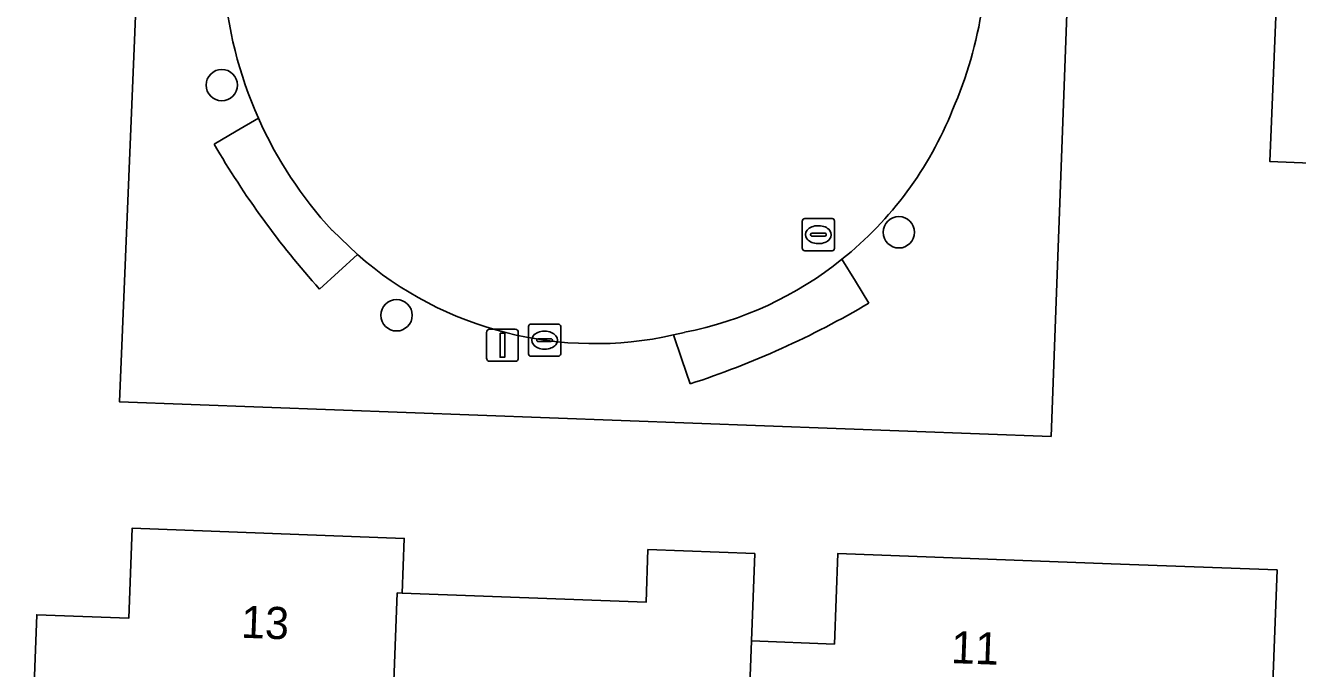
# Model space of a CAD drawing. Extents: x 160732 to 162107, y 387428 to 388479.
# Drawn here: x 161838.19 to 161877.79, y 387705.79 to 387725.82 of the extents above; entities that cross this region are included whole.
import ezdxf

# ---------------------------------------------------------------- set-up
doc = ezdxf.new("R2010")
doc.units = 0
for name, color, linetype in [('IMGEO_Boom', 7, 'Continuous'), ('IMGEO_Erf', 7, 'Continuous'), ('IMGEO_Kolk', 7, 'Continuous'), ('IMGEO_Lichtmast', 7, 'Continuous'), ('IMGEO_Pand', 7, 'Continuous'), ('IMGEO_Pand_nummerreeks', 7, 'Continuous'), ('IMGEO_Rijbaan_lokaal_open', 7, 'Continuous'), ('IMGEO_Rioolput', 7, 'Continuous'), ('IMGEO_Voetpad_open', 7, 'Continuous')]:
    doc.layers.add(name, color=color, linetype=linetype)

msp = doc.modelspace()

# ---------------------------------------------------------------- linework, layer by layer
at = {"layer": 'IMGEO_Boom'}
for centre in [(161844.304, 387723.959), (161865.376, 387719.377), (161849.743, 387716.793)]:
    msp.add_circle(centre, 0.489, dxfattribs=at)
at = {"layer": 'IMGEO_Erf'}
for points in [[(161781.371, 387760.885), (161791.01, 387758.554), (161825.713, 387750), (161871.084, 387739.066), (161870.112, 387713.019), (161841.124, 387714.098), (161841.98, 387734.877)], [(161885.282, 387721.24), (161876.926, 387721.578), (161877.251, 387729.616), (161875.748, 387729.677), (161875.887, 387733.121), (161878.574, 387733.013)], [(161838.229, 387699.047), (161838.547, 387707.471), (161841.413, 387707.363), (161841.518, 387710.165), (161849.982, 387709.845), (161849.918, 387708.145), (161857.507, 387707.858), (161857.568, 387709.497), (161860.892, 387709.371), (161860.789, 387706.654), (161863.371, 387706.556), (161863.478, 387709.381), (161871.989, 387709.059), (161877.148, 387708.864), (161876.943, 387703.455)]]:
    msp.add_lwpolyline(points, dxfattribs=at)
at = {"layer": 'IMGEO_Kolk'}
for p, q in [((161853.85, 387715.592), (161853.85, 387716.444)), ((161853.925, 387716.518), (161854.777, 387716.518)), ((161854.851, 387716.444), (161854.851, 387715.592)), ((161854.109, 387716.012), (161854.109, 387716.024)), ((161854.547, 387715.975), (161854.149, 387715.975)), ((161854.152, 387716.061), (161854.55, 387716.061)), ((161854.338, 387716.298), (161854.363, 387716.298)), ((161854.593, 387716.024), (161854.593, 387716.012)), ((161854.361, 387715.738), (161854.336, 387715.738)), ((161854.777, 387715.518), (161853.925, 387715.518))]:
    msp.add_line(p, q, dxfattribs=at)
for points in [[(161853.85, 387715.592), (161853.85, 387716.444)], [(161853.925, 387716.518), (161854.777, 387716.518)], [(161854.851, 387716.444), (161854.851, 387715.592)], [(161854.777, 387715.518), (161853.925, 387715.518)]]:
    msp.add_lwpolyline(points, dxfattribs=at)
for centre, radius, start, end in [((161853.927, 387716.442), 0.0765, 91.552, 178.448), ((161853.927, 387716.442), 0.0765, 91.552, 178.448), ((161854.775, 387716.442), 0.0765, 1.552, 88.448), ((161854.775, 387716.442), 0.0765, 1.552, 88.448), ((161854.149, 387716.021), 0.0403, 85.8775, 175.7526), ((161854.146, 387716.011), 0.0366, 178.938, 274.7102), ((161854.55, 387716.018), 0.043, 264.8664, 352.4533), ((161854.554, 387716.023), 0.0386, 1.7309, 96.639), ((161853.927, 387715.594), 0.0765, 181.552, 268.448), ((161853.927, 387715.594), 0.0765, 181.552, 268.448), ((161854.775, 387715.594), 0.0765, 271.552, 358.448), ((161854.775, 387715.594), 0.0765, 271.552, 358.448)]:
    msp.add_arc(centre, radius, start, end, dxfattribs=at)
for centre, major_axis, ratio, start_param, end_param in [((161854.337, 387716.018), (-0.387, 0.002), 0.722429, 4.712389, 7.853982), ((161854.362, 387716.018), (-0.39, 0.002), 0.717154, 1.570796, 4.712389)]:
    msp.add_ellipse(centre, major_axis=major_axis, ratio=ratio, start_param=start_param, end_param=end_param, dxfattribs=at)
at = {"layer": 'IMGEO_Lichtmast'}
for p, q in [((161852.643, 387716.361), (161853.433, 387716.361)), ((161853.433, 387716.361), (161852.643, 387716.361)), ((161852.543, 387715.461), (161852.543, 387716.261)), ((161852.543, 387716.261), (161852.543, 387715.461)), ((161853.533, 387716.261), (161853.533, 387715.461)), ((161853.533, 387715.461), (161853.533, 387716.261)), ((161853.433, 387715.361), (161852.643, 387715.361)), ((161852.643, 387715.361), (161853.433, 387715.361))]:
    msp.add_line(p, q, dxfattribs=at)
msp.add_lwpolyline([(161852.963, 387716.236), (161853.113, 387716.236), (161853.113, 387715.486), (161852.963, 387715.486), (161852.963, 387716.236)], dxfattribs=at)
for centre, start, end in [((161852.643, 387716.261), 90, 180), ((161852.643, 387716.261), 90, 180), ((161853.433, 387716.261), 0, 90), ((161853.433, 387716.261), 360, 90), ((161852.643, 387715.461), 180, 270), ((161852.643, 387715.461), 180, 270), ((161853.433, 387715.461), 270, 0), ((161853.433, 387715.461), 270, 0)]:
    msp.add_arc(centre, 0.1, start, end, dxfattribs=at)
at = {"layer": 'IMGEO_Pand'}
for points in [[(161878.574, 387733.013), (161875.887, 387733.121), (161875.748, 387729.677), (161877.251, 387729.616), (161876.926, 387721.578), (161885.282, 387721.24), (161885.578, 387728.566), (161889.764, 387728.397), (161889.914, 387732.106), (161884.258, 387732.334), (161884.267, 387732.56), (161878.565, 387732.788)], [(161844.682, 387695.801), (161849.111, 387695.634), (161849.133, 387696.208), (161849.334, 387701.558), (161849.513, 387701.551), (161849.763, 387708.151), (161849.918, 387708.145), (161849.982, 387709.845), (161841.518, 387710.165), (161841.413, 387707.363), (161838.547, 387707.471), (161838.229, 387699.047), (161841.51, 387698.923), (161841.62, 387701.849), (161844.904, 387701.725)], [(161860.121, 387695.794), (161860.215, 387698.304), (161860.323, 387701.168), (161860.581, 387701.158), (161860.789, 387706.654), (161860.892, 387709.371), (161857.568, 387709.497), (161857.507, 387707.858), (161849.918, 387708.145), (161849.763, 387708.151), (161849.513, 387701.551), (161849.334, 387701.558), (161849.133, 387696.208), (161855.216, 387695.978)], [(161871.784, 387703.65), (161876.943, 387703.455), (161877.148, 387708.864), (161871.989, 387709.059), (161863.478, 387709.381), (161863.371, 387706.556), (161860.789, 387706.654), (161860.581, 387701.158), (161860.323, 387701.168), (161860.215, 387698.304), (161863.621, 387698.176), (161871.566, 387697.874), (161871.668, 387700.559)]]:
    msp.add_lwpolyline(points, close=True, dxfattribs=at)
at = {"layer": 'IMGEO_Rijbaan_lokaal_open'}
for points in [[(161847.739, 387719.438), (161848.526, 387718.681)], [(161858.363, 387716.18), (161858.707, 387716.262)]]:
    msp.add_lwpolyline(points, dxfattribs=at)
for centre, radius, start, end in [((161855.143, 387728.362), 12.98, 336.5221, 5.8903), ((161857.12, 387728.138), 12.785, 184.0352, 204.0373), ((161856.52, 387727.377), 11.33, 308.7074, 338.3167), ((161857.118, 387728.102), 12.769, 203.896, 222.7311), ((161855.909, 387727.123), 11.214, 228.8285, 282.6418), ((161856.538, 387727.346), 11.294, 281.0727, 308.7355)]:
    msp.add_arc(centre, radius, start, end, dxfattribs=at)
at = {"layer": 'IMGEO_Rioolput'}
for p, q in [((161862.372, 387718.877), (161862.372, 387719.729)), ((161862.447, 387719.803), (161863.299, 387719.803)), ((161862.86, 387719.583), (161862.885, 387719.583)), ((161863.373, 387719.729), (161863.373, 387718.877)), ((161862.631, 387719.297), (161862.631, 387719.309)), ((161863.069, 387719.26), (161862.671, 387719.26)), ((161862.674, 387719.346), (161863.072, 387719.346)), ((161863.115, 387719.309), (161863.115, 387719.297)), ((161863.299, 387718.803), (161862.447, 387718.803)), ((161862.883, 387719.023), (161862.858, 387719.023))]:
    msp.add_line(p, q, dxfattribs=at)
for points in [[(161862.372, 387718.877), (161862.372, 387719.729)], [(161862.447, 387719.803), (161863.299, 387719.803)], [(161863.373, 387719.729), (161863.373, 387718.877)], [(161863.299, 387718.803), (161862.447, 387718.803)]]:
    msp.add_lwpolyline(points, dxfattribs=at)
for centre, radius, start, end in [((161862.449, 387719.727), 0.0765, 91.552, 178.448), ((161862.449, 387719.727), 0.0765, 91.552, 178.448), ((161863.297, 387719.727), 0.0765, 1.552, 88.448), ((161863.297, 387719.727), 0.0765, 1.552, 88.448), ((161862.671, 387719.306), 0.0403, 85.8775, 175.7526), ((161862.668, 387719.296), 0.0366, 178.938, 274.7102), ((161863.072, 387719.303), 0.043, 264.8664, 352.4533), ((161863.076, 387719.308), 0.0386, 1.7309, 96.639), ((161862.449, 387718.879), 0.0765, 181.552, 268.448), ((161862.449, 387718.879), 0.0765, 181.552, 268.448), ((161863.297, 387718.879), 0.0765, 271.552, 358.448), ((161863.297, 387718.879), 0.0765, 271.552, 358.448)]:
    msp.add_arc(centre, radius, start, end, dxfattribs=at)
for centre, major_axis, ratio, start_param, end_param in [((161862.859, 387719.303), (-0.387, 0.002), 0.722429, 4.712389, 7.853982), ((161862.884, 387719.303), (-0.39, 0.002), 0.717154, 1.570796, 4.712389)]:
    msp.add_ellipse(centre, major_axis=major_axis, ratio=ratio, start_param=start_param, end_param=end_param, dxfattribs=at)
at = {"layer": 'IMGEO_Voetpad_open'}
for points in [[(161841.98, 387734.877), (161841.124, 387714.098), (161870.112, 387713.019), (161871.084, 387739.066), (161825.713, 387750)], [(161845.444, 387722.93), (161844.755, 387722.527), (161844.066, 387722.124)], [(161844.066, 387722.124), (161844.755, 387722.527), (161845.444, 387722.93)], [(161848.526, 387718.681), (161847.739, 387719.438)], [(161847.346, 387717.608), (161847.936, 387718.145), (161848.526, 387718.681)], [(161848.526, 387718.681), (161847.936, 387718.145), (161847.346, 387717.608)], [(161864.438, 387717.169), (161864.022, 387717.853), (161863.605, 387718.536)], [(161863.605, 387718.536), (161864.022, 387717.853), (161864.438, 387717.169)], [(161858.707, 387716.262), (161858.363, 387716.18), (161858.621, 387715.418), (161858.88, 387714.657)], [(161858.88, 387714.657), (161858.621, 387715.418), (161858.363, 387716.18)]]:
    msp.add_lwpolyline(points, dxfattribs=at)
for centre, radius, start, end in [((161855.143, 387728.362), 12.98, 336.5221, 5.8903), ((161857.12, 387728.138), 12.785, 184.0352, 204.0373), ((161856.52, 387727.377), 11.33, 308.7074, 338.3167), ((161857.118, 387728.102), 12.769, 203.896, 222.7311), ((161867.647, 387735.802), 27.261, 210.1155, 221.8668), ((161867.647, 387735.802), 27.261, 210.1155, 221.8668), ((161855.909, 387727.123), 11.214, 228.8285, 282.6418), ((161856.538, 387727.346), 11.294, 281.0727, 308.7355), ((161850.283, 387741.084), 27.79, 288.0209, 300.6214), ((161850.283, 387741.084), 27.79, 288.0209, 300.6214)]:
    msp.add_arc(centre, radius, start, end, dxfattribs=at)

# ---------------------------------------------------------------- texts
at = {"layer": 'IMGEO_Pand_nummerreeks'}
for s, rotation, p in [('13', 357.8348, (161844.891, 387706.755)), ('11', 357.8333, (161866.989, 387705.966))]:
    msp.add_text(s, height=1, rotation=rotation, dxfattribs=at).set_placement(p)

doc.saveas('drawing.dxf')
